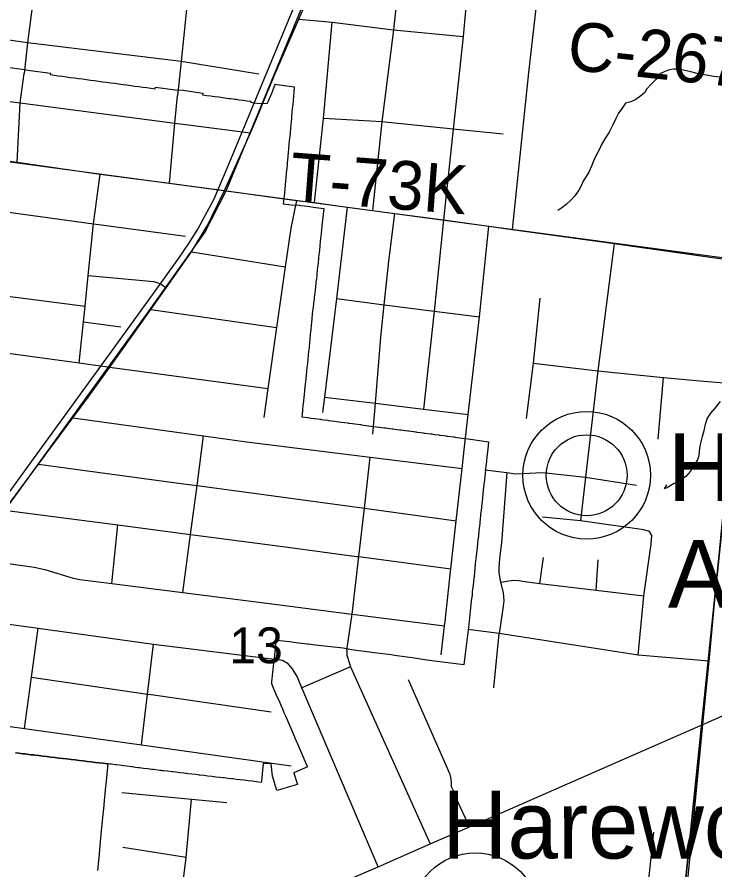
# Model space of a CAD drawing. Extents: x 0 to 34, y 0 to 22.
# Drawn here: x 3.5761 to 3.9828, y 20.0714 to 20.5686 of the extents above; entities that cross this region are included whole.
import ezdxf

# ---------------------------------------------------------------- set-up
doc = ezdxf.new("R2010")
doc.units = 0
for name, color, linetype in [('GM_X_City_Street', 7, 'Continuous'), ('GM_X_Corporation', 7, 'Continuous'), ('GM_X_County_Road', 7, 'Continuous'), ('GM_X_County_Road_Text', 7, 'Continuous'), ('GM_X_Minor_River', 7, 'Continuous'), ('GM_X_Rail_Line', 7, 'Continuous'), ('GM_X_Section', 7, 'Continuous'), ('GM_X_Section_Text', 7, 'Continuous'), ('GM_X_State_Route', 7, 'Continuous'), ('GM_X_State_Shield', 7, 'Continuous'), ('GM_X_Township_Road', 7, 'Continuous'), ('GM_X_Township_Road_Text', 7, 'Continuous'), ('GM_X_Unincorporated', 7, 'Continuous'), ('GM_X_Unincorporated_Location', 7, 'Continuous'), ('GM_X_Unincorporated_Text', 7, 'Continuous'), ('GM_X_US_Route', 7, 'Continuous')]:
    doc.layers.add(name, color=color, linetype=linetype)

msp = doc.modelspace()

# ---------------------------------------------------------------- linework, layer by layer
at = {"layer": 'GM_X_City_Street'}
for p, q in [((3.67773, 20.43171), (3.7324, 20.42293)), ((3.53811, 20.41023), (3.6157, 20.40006)), ((3.65394, 20.39821), (3.72736, 20.38768)), ((3.61477, 20.39084), (3.63651, 20.38805)), ((3.63138, 20.23843), (3.63474, 20.27251))]:
    msp.add_line(p, q, dxfattribs=at)
for points in [[(3.57614, 20.48392), (3.57795, 20.51863), (3.58018, 20.53563)], [(3.48588, 20.53071), (3.57795, 20.51863), (3.66805, 20.50681), (3.67572, 20.50581), (3.71213, 20.50103)], [(3.665, 20.47184), (3.66805, 20.50681), (3.66953, 20.5226)], [(3.61236, 20.36702), (3.61477, 20.39084), (3.6157, 20.40006), (3.61752, 20.41799), (3.62057, 20.44815), (3.62447, 20.4771)], [(3.47689, 20.46757), (3.54272, 20.45867), (3.62057, 20.44815), (3.62367, 20.44773), (3.67428, 20.44088)], [(3.7389, 20.46164), (3.73563, 20.44552), (3.7324, 20.42293), (3.72736, 20.38768), (3.72227, 20.35201), (3.71986, 20.33514)], [(3.61752, 20.41799), (3.65577, 20.41449), (3.65819, 20.41358), (3.65997, 20.41287), (3.66289, 20.41081)], [(3.53501, 20.37758), (3.61236, 20.36702), (3.63007, 20.3646), (3.63152, 20.3644), (3.72227, 20.35201)], [(3.60861, 20.33494), (3.68477, 20.32444), (3.70989, 20.32097), (3.78192, 20.31201), (3.83541, 20.30535)], [(3.67276, 20.23314), (3.6772, 20.26693), (3.68096, 20.29548), (3.68477, 20.32444)], [(3.82334, 20.19683), (3.82521, 20.21365), (3.8255, 20.21622), (3.82873, 20.2453), (3.82892, 20.247), (3.83203, 20.27495), (3.83541, 20.30535), (3.83682, 20.31802)], [(3.76819, 20.19962), (3.77143, 20.22052), (3.77528, 20.25405), (3.77851, 20.28223), (3.78192, 20.31201)], [(3.58864, 20.30803), (3.67308, 20.29655), (3.68096, 20.29548), (3.73268, 20.28845), (3.77851, 20.28223), (3.83203, 20.27495)], [(3.56871, 20.28118), (3.63474, 20.27251), (3.6772, 20.26693), (3.6788, 20.26672), (3.73384, 20.25949), (3.77387, 20.25423), (3.77528, 20.25405), (3.82892, 20.247)], [(3.54801, 20.25329), (3.5861, 20.24799), (3.59232, 20.24649), (3.60869, 20.2415), (3.61265, 20.24082), (3.63138, 20.23843), (3.67276, 20.23314), (3.72928, 20.22591), (3.76967, 20.22075), (3.77143, 20.22052), (3.82521, 20.21365)], [(3.52455, 20.22111), (3.55434, 20.217), (3.58829, 20.21231), (3.65557, 20.20303), (3.65719, 20.20281), (3.72613, 20.19437)], [(3.58031, 20.15385), (3.58439, 20.18374), (3.58829, 20.21231)], [(3.64863, 20.14432), (3.65214, 20.17398), (3.65557, 20.20303)], [(3.33434, 20.18537), (3.36202, 20.18201), (3.39068, 20.17854), (3.42017, 20.17497), (3.44797, 20.1716), (3.44993, 20.17137), (3.48561, 20.16705), (3.54684, 20.15851), (3.58031, 20.15385), (3.64863, 20.14432), (3.73579, 20.13218)], [(3.58439, 20.18374), (3.65214, 20.17398), (3.65424, 20.17368), (3.72408, 20.16362)]]:
    msp.add_lwpolyline(points, dxfattribs=at)
at = {"layer": 'GM_X_Corporation'}
for points in [[(3.56733, 20.53975), (3.57907, 20.53817), (3.58376, 20.53754), (3.59549, 20.53596), (3.5954, 20.53502), (3.59775, 20.53471), (3.60009, 20.53439), (3.60244, 20.53408), (3.60479, 20.53376), (3.60713, 20.53344), (3.60948, 20.53313), (3.61183, 20.53281), (3.61417, 20.5325), (3.61652, 20.53218), (3.61886, 20.53187), (3.62121, 20.53155), (3.62356, 20.53124), (3.6259, 20.53092), (3.62828, 20.5306), (3.63062, 20.53029), (3.63297, 20.52997), (3.63531, 20.52966), (3.63766, 20.52934), (3.63998, 20.52903), (3.64233, 20.52871), (3.64467, 20.5284), (3.64702, 20.52808), (3.64937, 20.52777), (3.65171, 20.52745), (3.65406, 20.52714), (3.65659, 20.52679), (3.65669, 20.52774), (3.66823, 20.52618), (3.67296, 20.52589), (3.68434, 20.52425), (3.68423, 20.52325), (3.68662, 20.52293), (3.68891, 20.52263), (3.68999, 20.52248), (3.69128, 20.52231), (3.69364, 20.522), (3.69596, 20.52169), (3.69828, 20.52138), (3.69974, 20.52119), (3.70068, 20.52106), (3.70305, 20.52075), (3.70382, 20.52064), (3.70539, 20.52043), (3.70772, 20.52012), (3.71002, 20.51982), (3.71237, 20.5195), (3.71213, 20.51893), (3.71602, 20.5184), (3.72192, 20.51813), (3.7226, 20.51975), (3.72448, 20.52428), (3.72635, 20.52881), (3.72661, 20.52942), (3.72758, 20.52929), (3.73767, 20.52795), (3.73761, 20.52733), (3.73717, 20.52262), (3.7369, 20.51975), (3.73673, 20.5179), (3.73647, 20.5151), (3.73629, 20.51319), (3.73605, 20.51055), (3.73596, 20.5096), (3.73541, 20.50376), (3.73517, 20.50112), (3.73497, 20.49904), (3.73475, 20.49661), (3.73453, 20.49433), (3.7343, 20.49181), (3.73429, 20.49167), (3.7341, 20.48961), (3.7339, 20.48753), (3.73366, 20.4849), (3.73357, 20.48401), (3.73342, 20.48237), (3.73322, 20.48019), (3.73315, 20.47947), (3.73254, 20.47289), (3.7319, 20.46604), (3.73189, 20.46591), (3.73113, 20.45969), (3.73583, 20.45907), (3.74059, 20.45893), (3.74152, 20.45881), (3.74528, 20.45831), (3.75026, 20.45765), (3.75483, 20.45705), (3.75429, 20.45186), (3.75379, 20.44715), (3.75374, 20.44669), (3.75349, 20.44433), (3.75334, 20.44292), (3.75324, 20.44198), (3.75299, 20.43963), (3.75279, 20.43773), (3.75275, 20.43727), (3.75262, 20.43609), (3.7525, 20.43492), (3.7523, 20.43302), (3.75225, 20.43256), (3.752, 20.43021), (3.7518, 20.42831), (3.75175, 20.42785), (3.7515, 20.4255), (3.7513, 20.4236), (3.75125, 20.42315), (3.751, 20.42079), (3.7508, 20.41889), (3.75075, 20.41844), (3.7507, 20.41794), (3.75051, 20.41608), (3.7503, 20.41418), (3.75026, 20.41373), (3.75001, 20.41137), (3.74978, 20.40947), (3.74973, 20.40902), (3.74945, 20.40667), (3.74926, 20.40511), (3.74922, 20.40477), (3.74917, 20.40432), (3.74889, 20.40197), (3.74879, 20.40119), (3.74866, 20.40007), (3.74861, 20.39962), (3.74833, 20.39727), (3.7481, 20.39536), (3.74807, 20.39508), (3.74805, 20.39492), (3.7479, 20.39335), (3.74783, 20.39256), (3.74765, 20.39065), (3.7476, 20.39021), (3.74753, 20.38942), (3.7472, 20.38593), (3.74715, 20.38549), (3.74693, 20.38313), (3.74675, 20.38122), (3.7467, 20.38078), (3.74648, 20.37842), (3.74629, 20.3765), (3.74625, 20.37606), (3.74603, 20.3737), (3.74583, 20.37179), (3.74578, 20.37135), (3.74553, 20.369), (3.74533, 20.36708), (3.74528, 20.36664), (3.74503, 20.36429), (3.74483, 20.36237), (3.74478, 20.36193), (3.74433, 20.35765), (3.74383, 20.35295), (3.74362, 20.35091), (3.74334, 20.34823), (3.74322, 20.34715), (3.74294, 20.34451), (3.74284, 20.34352), (3.74269, 20.34216), (3.74245, 20.3398), (3.74234, 20.33881), (3.7422, 20.33745), (3.74216, 20.33712), (3.742, 20.33557), (3.74539, 20.33512), (3.74553, 20.3351), (3.7474, 20.33485), (3.74915, 20.33462), (3.74943, 20.33458), (3.75279, 20.33414), (3.7529, 20.33412), (3.75304, 20.3341), (3.75332, 20.33407), (3.75514, 20.33383), (3.75722, 20.33355), (3.75749, 20.33351), (3.7612, 20.33303), (3.76218, 20.33289), (3.76505, 20.33252), (3.76687, 20.33227), (3.76898, 20.332), (3.76922, 20.33196), (3.77157, 20.33165), (3.77293, 20.33148), (3.77626, 20.33103), (3.77686, 20.33095), (3.78096, 20.3304), (3.78565, 20.32978), (3.79013, 20.3292), (3.79046, 20.32916), (3.79073, 20.32912), (3.79478, 20.32859), (3.79504, 20.32854), (3.79515, 20.32854), (3.7953, 20.32851), (3.79738, 20.32823), (3.79923, 20.328), (3.79952, 20.32796), (3.79973, 20.32792), (3.7998, 20.32792), (3.80377, 20.3274), (3.80417, 20.32734), (3.80443, 20.32729), (3.80454, 20.3273), (3.80825, 20.3268), (3.80871, 20.32674), (3.80912, 20.32667), (3.81147, 20.32636), (3.81273, 20.32619), (3.81326, 20.32612), (3.81381, 20.32605), (3.81395, 20.32605), (3.81725, 20.32561), (3.81777, 20.32555), (3.81831, 20.32547), (3.81869, 20.3254), (3.81956, 20.32529), (3.82184, 20.32501), (3.8222, 20.32496), (3.82268, 20.32489), (3.8247, 20.32461), (3.82619, 20.32441), (3.82664, 20.32435), (3.82702, 20.3243), (3.83056, 20.32385), (3.83082, 20.32382), (3.83115, 20.32378), (3.83543, 20.32321), (3.83559, 20.32316), (3.84029, 20.32254), (3.85085, 20.32091), (3.8504, 20.3168), (3.8499, 20.31215), (3.8494, 20.30752), (3.84937, 20.30719), (3.84886, 20.30253), (3.84845, 20.29867), (3.84831, 20.29745), (3.848, 20.29455), (3.84781, 20.29274), (3.84758, 20.29067), (3.8473, 20.28803), (3.84714, 20.28654), (3.84679, 20.28333), (3.84669, 20.28242), (3.84628, 20.27862), (3.84624, 20.27825), (3.846, 20.27599), (3.84599, 20.27592), (3.84577, 20.27391), (3.84572, 20.27345), (3.84527, 20.2693), (3.8452, 20.26863), (3.84474, 20.26436), (3.84471, 20.26407), (3.8442, 20.25941), (3.8442, 20.25933), (3.84369, 20.2546), (3.84367, 20.25447), (3.84317, 20.24977), (3.84314, 20.24953), (3.84291, 20.24739), (3.84266, 20.24504), (3.8426, 20.24454), (3.84223, 20.24112), (3.84209, 20.23983), (3.84182, 20.23728), (3.84158, 20.23512), (3.84141, 20.23346), (3.84126, 20.23199), (3.84104, 20.23009), (3.84102, 20.22989), (3.8406, 20.22607), (3.84018, 20.22223), (3.83977, 20.21848), (3.83933, 20.21453), (3.83879, 20.2099), (3.83822, 20.20514), (3.83766, 20.20045), (3.83708, 20.19576), (3.83652, 20.19095), (3.82566, 20.19235), (3.82089, 20.19297), (3.81482, 20.19376), (3.80642, 20.19498), (3.79599, 20.19646), (3.79421, 20.19673), (3.78445, 20.19801), (3.77101, 20.19978), (3.76607, 20.20063), (3.75004, 20.20253), (3.74575, 20.20304), (3.74514, 20.20311), (3.73721, 20.20405), (3.7364, 20.20415), (3.73123, 20.20476), (3.72702, 20.20526), (3.72692, 20.20528), (3.72686, 20.20467), (3.72604, 20.1967), (3.72603, 20.19658), (3.72555, 20.19187), (3.72445, 20.18112), (3.72434, 20.1801), (3.72543, 20.17761), (3.72718, 20.17352), (3.72894, 20.16944), (3.72982, 20.16741), (3.7307, 20.16535), (3.73164, 20.16317), (3.73246, 20.16126), (3.73422, 20.15717), (3.73598, 20.15308), (3.73774, 20.14899), (3.73782, 20.1488), (3.7395, 20.14491), (3.74126, 20.14082), (3.74298, 20.1368), (3.74302, 20.13673), (3.74339, 20.13586), (3.74496, 20.13221), (3.74526, 20.13151), (3.73739, 20.12802), (3.73742, 20.12792), (3.73955, 20.12121), (3.73407, 20.1196), (3.73032, 20.1185), (3.72749, 20.11767), (3.72498, 20.12618), (3.72423, 20.13329), (3.71964, 20.13352), (3.71957, 20.13352), (3.71894, 20.12737), (3.7185, 20.12301), (3.71844, 20.12247), (3.7155, 20.12283), (3.71316, 20.12311), (3.71076, 20.12339), (3.70963, 20.12353), (3.70843, 20.12367), (3.70609, 20.12395), (3.70376, 20.12423), (3.70197, 20.12444), (3.70135, 20.12451), (3.701, 20.12455), (3.69902, 20.12479), (3.69676, 20.12505), (3.69615, 20.12513), (3.69434, 20.12533), (3.69194, 20.1256), (3.6907, 20.12574), (3.68961, 20.12587), (3.68727, 20.12614), (3.68494, 20.12642), (3.68254, 20.1267), (3.6822, 20.12674), (3.6803, 20.12697), (3.67796, 20.12724), (3.67565, 20.12753), (3.67467, 20.12765), (3.67416, 20.12771), (3.6732, 20.1278), (3.67087, 20.12808), (3.66859, 20.12834), (3.66688, 20.12856), (3.66628, 20.12862), (3.6638, 20.12891), (3.66156, 20.12917), (3.66064, 20.12928), (3.65999, 20.12936), (3.65921, 20.12945), (3.65681, 20.12974), (3.65556, 20.12989), (3.65448, 20.13003), (3.6534, 20.13017), (3.65208, 20.13034), (3.6498, 20.13063), (3.64742, 20.13093), (3.64658, 20.13104), (3.64509, 20.13122), (3.6441, 20.13135), (3.64317, 20.13147), (3.64273, 20.13152), (3.6403, 20.13183), (3.63809, 20.13211), (3.63569, 20.13242), (3.63385, 20.13265), (3.63337, 20.13271), (3.63098, 20.13302), (3.63026, 20.13311), (3.62896, 20.13328), (3.62865, 20.13331), (3.62626, 20.1336), (3.62392, 20.13387), (3.62159, 20.13415), (3.61926, 20.13443), (3.61692, 20.1347), (3.61453, 20.13499), (3.6122, 20.13527), (3.60986, 20.13554), (3.60753, 20.13582), (3.60513, 20.13611), (3.6028, 20.13638), (3.60047, 20.13666), (3.59814, 20.13694), (3.59574, 20.13722), (3.59341, 20.1375), (3.59108, 20.13777), (3.58875, 20.13805), (3.58642, 20.13833), (3.58556, 20.13843), (3.5841, 20.13861), (3.5817, 20.13891), (3.58061, 20.13904), (3.57934, 20.1392), (3.57716, 20.13947), (3.57512, 20.13972)], [(3.57512, 20.13972), (3.57716, 20.13947), (3.57934, 20.1392), (3.58061, 20.13904), (3.5817, 20.13891), (3.5841, 20.13861), (3.58556, 20.13843), (3.58642, 20.13833), (3.58875, 20.13805), (3.59108, 20.13777), (3.59341, 20.1375), (3.59574, 20.13722), (3.59814, 20.13694), (3.60047, 20.13666), (3.6028, 20.13638), (3.60513, 20.13611), (3.60753, 20.13582), (3.60986, 20.13554), (3.6122, 20.13527), (3.61453, 20.13499), (3.61692, 20.1347), (3.61926, 20.13443), (3.62159, 20.13415), (3.62392, 20.13387), (3.62626, 20.1336), (3.62865, 20.13331), (3.62896, 20.13328), (3.62779, 20.12121), (3.62769, 20.12016), (3.62667, 20.10961), (3.62661, 20.10904), (3.62593, 20.10197), (3.62478, 20.09014), (3.62366, 20.07861), (3.62294, 20.07119)]]:
    msp.add_lwpolyline(points, dxfattribs=at)
at = {"layer": 'GM_X_County_Road'}
for p, q in [((3.68222, 20.46945), (3.69697, 20.4674)), ((3.69697, 20.4674), (3.72318, 20.4638))]:
    msp.add_line(p, q, dxfattribs=at)
for points in [[(3.71812, 20.51544), (3.71852, 20.51639), (3.72654, 20.53568), (3.74026, 20.56728), (3.75519, 20.60176), (3.78487, 20.67325), (3.8005, 20.71098), (3.82572, 20.77487), (3.83125, 20.78887), (3.84164, 20.81441), (3.84825, 20.83067), (3.85824, 20.85527), (3.87625, 20.9)], [(3.47426, 20.15128), (3.48561, 20.16705), (3.50488, 20.1938), (3.51862, 20.21287), (3.52455, 20.22111), (3.53826, 20.24016), (3.5397, 20.2421), (3.54801, 20.25329), (3.56134, 20.27126), (3.56871, 20.28118), (3.58864, 20.30803), (3.60861, 20.33494), (3.61756, 20.347), (3.63007, 20.3646), (3.65394, 20.39821), (3.66289, 20.41081), (3.67773, 20.43171), (3.68686, 20.44693), (3.68966, 20.45235), (3.69697, 20.4674), (3.71213, 20.50103), (3.71615, 20.5107), (3.71812, 20.51544)], [(3.48218, 20.49699), (3.54802, 20.48745), (3.57614, 20.48392), (3.62447, 20.4771), (3.665, 20.47184), (3.68222, 20.46945)], [(3.72318, 20.4638), (3.7389, 20.46164), (3.7495, 20.46041), (3.76841, 20.45778), (3.7832, 20.45581), (3.79619, 20.454), (3.82463, 20.4503), (3.8511, 20.44668), (3.86458, 20.44483), (3.92402, 20.43665), (4.00194, 20.42555)], [(3.97584, 20.15616), (3.97938, 20.19313), (3.98298, 20.23082), (3.99299, 20.33535), (3.99504, 20.35476), (4.00194, 20.42555)], [(3.95203, 19.92145), (3.95766, 19.97245), (3.96119, 20.00456), (3.9619, 20.01179), (3.96356, 20.02872), (3.96439, 20.03735), (3.96594, 20.05336), (3.97584, 20.15616)]]:
    msp.add_lwpolyline(points, dxfattribs=at)
at = {"layer": 'GM_X_Minor_River'}
for points in [[(3.98598, 20.53361), (3.98219, 20.53395), (3.97766, 20.53471), (3.97238, 20.53569), (3.9688, 20.5366), (3.96448, 20.53773), (3.96108, 20.53825), (3.95879, 20.53816), (3.95631, 20.53788), (3.95361, 20.53685), (3.95071, 20.53545), (3.9483, 20.53213), (3.94572, 20.52939), (3.94315, 20.52683), (3.94192, 20.5246), (3.93956, 20.52261), (3.93682, 20.52063), (3.93373, 20.51924), (3.93066, 20.51842), (3.92883, 20.51546), (3.92662, 20.51251), (3.92519, 20.50991), (3.92332, 20.5058), (3.92125, 20.50152), (3.91863, 20.49763), (3.91658, 20.49392), (3.91554, 20.49168), (3.91307, 20.48684), (3.91183, 20.48423), (3.91096, 20.48161), (3.90931, 20.47826), (3.90769, 20.47566), (3.90626, 20.47325), (3.90482, 20.47027), (3.90357, 20.46766), (3.90116, 20.46434), (3.89878, 20.46178), (3.89603, 20.45942), (3.89367, 20.45743), (3.89133, 20.45582)], [(3.98594, 20.34451), (3.98275, 20.34065), (3.98016, 20.33772), (3.97833, 20.33475), (3.97723, 20.33099), (3.97611, 20.32667), (3.97544, 20.32404), (3.97478, 20.32179), (3.97409, 20.31858), (3.97358, 20.31537), (3.97348, 20.31291), (3.97263, 20.31047), (3.97019, 20.30658), (3.96857, 20.3038), (3.96578, 20.30068), (3.96285, 20.29872), (3.95877, 20.29641), (3.95566, 20.29464), (3.95334, 20.2936), (3.95477, 20.29601)]]:
    msp.add_lwpolyline(points, dxfattribs=at)
at = {"layer": 'GM_X_Rail_Line'}
for points in [[(3.35575, 19.94962), (3.41629, 19.97699), (3.43019, 19.97925), (3.44264, 20.1043), (3.51501, 20.20651), (3.65245, 20.39665), (3.68543, 20.44301), (3.698, 20.46736), (3.7522, 20.59859), (3.84096, 20.81312), (3.87665, 20.9)], [(3.4086, 20.0654), (3.41331, 20.07308), (3.42295, 20.08652), (3.43037, 20.09669), (3.43439, 20.10214), (3.45485, 20.13044), (3.52895, 20.23293), (3.58621, 20.31183), (3.63103, 20.37371), (3.65752, 20.41019), (3.67043, 20.42809), (3.67624, 20.4366), (3.68139, 20.44493), (3.69087, 20.46268), (3.69845, 20.48058), (3.70901, 20.50572), (3.74117, 20.58323), (3.76697, 20.64532), (3.83893, 20.81927), (3.85507, 20.85846), (3.87235, 20.9)]]:
    msp.add_lwpolyline(points, dxfattribs=at)
at = {"layer": 'GM_X_Section'}
for points in [[(3.4808, 20.49635), (4.00293, 20.42622), (3.95103, 19.92358), (3.43084, 19.98722)], [(4.00293, 20.42622), (4.48038, 20.34556), (4.43689, 19.87849), (3.95103, 19.92358)]]:
    msp.add_lwpolyline(points, close=True, dxfattribs=at)
at = {"layer": 'GM_X_State_Route'}
for p, q in [((3.8168, 20.08655), (3.8397, 20.09658)), ((3.78657, 20.07332), (3.8168, 20.08655)), ((3.76851, 20.06544), (3.78657, 20.07332))]:
    msp.add_line(p, q, dxfattribs=at)
for points in [[(3.97584, 20.15616), (4.11103, 20.21579), (4.11282, 20.21658)], [(3.8397, 20.09658), (3.93489, 20.13824), (3.97584, 20.15616)]]:
    msp.add_lwpolyline(points, dxfattribs=at)
at = {"layer": 'GM_X_State_Shield'}
msp.add_lwpolyline([(4.05097, 20.9), (3.52038, 20.9), (3.4808, 20.49635), (4.00293, 20.42622)], close=True, dxfattribs=at)
at = {"layer": 'GM_X_Township_Road'}
for p, q in [((3.85941, 20.50029), (3.83028, 20.50325)), ((3.94977, 20.32258), (3.95292, 20.35854)), ((3.88072, 20.23842), (3.88282, 20.25353)), ((3.91352, 20.23459), (3.91471, 20.25223)), ((3.85394, 20.17759), (3.85699, 20.20921)), ((3.77049, 20.18988), (3.74208, 20.17764)), ((3.67458, 20.07872), (3.63774, 20.08446))]:
    msp.add_line(p, q, dxfattribs=at)
for points in [[(3.85121, 20.70393), (3.84755, 20.66623), (3.83937, 20.59356), (3.83616, 20.55734), (3.83028, 20.50325), (3.82463, 20.4503)], [(3.89029, 20.68943), (3.88853, 20.66373), (3.88374, 20.62632), (3.88022, 20.58919), (3.87415, 20.53637), (3.86458, 20.44483)], [(3.80742, 20.67093), (3.79941, 20.59761), (3.79544, 20.56108), (3.78867, 20.50744), (3.7832, 20.45581)], [(3.58953, 20.62411), (3.58688, 20.58961), (3.58214, 20.55354), (3.58018, 20.53563)], [(3.67839, 20.60574), (3.67531, 20.57687), (3.67166, 20.54265), (3.66953, 20.5226)], [(3.71703, 20.53531), (3.67166, 20.54265), (3.58214, 20.55354), (3.50986, 20.56384), (3.49602, 20.56575), (3.48656, 20.563)], [(3.74026, 20.56728), (3.75981, 20.56553), (3.79544, 20.56108), (3.83616, 20.55734)], [(3.7495, 20.46041), (3.75469, 20.50941), (3.75981, 20.56553)], [(3.83028, 20.50325), (3.78867, 20.50744), (3.75469, 20.50941)], [(3.76841, 20.45778), (3.7623, 20.4045), (3.75517, 20.34706), (3.75406, 20.33813)], [(3.78343, 20.32538), (3.78492, 20.34343), (3.78812, 20.38208), (3.7901, 20.40086), (3.79277, 20.42624), (3.79619, 20.454)], [(3.82463, 20.4503), (3.81922, 20.39709), (3.8129, 20.34002)], [(3.83682, 20.31802), (3.839, 20.33684), (3.84559, 20.39385), (3.8511, 20.44668)], [(3.92402, 20.43665), (3.91457, 20.36246), (3.9073, 20.30039), (3.90453, 20.27486)], [(3.7623, 20.4045), (3.7901, 20.40086), (3.81922, 20.39709), (3.84559, 20.39385)], [(3.87307, 20.33454), (3.87708, 20.36687), (3.88091, 20.40474)], [(3.87708, 20.36687), (3.91457, 20.36246), (3.95292, 20.35854), (3.97397, 20.35654), (3.99504, 20.35476)], [(3.75517, 20.34706), (3.78492, 20.34343), (3.8129, 20.34002), (3.839, 20.33684)], [(3.84871, 20.30467), (3.8616, 20.30305), (3.8667, 20.3024), (3.87447, 20.30274), (3.88225, 20.30307), (3.9073, 20.30039), (3.93718, 20.29565)], [(3.8616, 20.30305), (3.85838, 20.26204), (3.85724, 20.2532), (3.85704, 20.25004), (3.85681, 20.2475), (3.85681, 20.24459), (3.85781, 20.23914), (3.85939, 20.23306), (3.85987, 20.22838), (3.85948, 20.22512), (3.85886, 20.22101), (3.85699, 20.20921)], [(3.93805, 20.19658), (3.94135, 20.23114), (3.94566, 20.26137), (3.94614, 20.26635), (3.9447, 20.26864), (3.94135, 20.2696), (3.90453, 20.27486), (3.88234, 20.27715)], [(3.85781, 20.23914), (3.86513, 20.24032), (3.86857, 20.24014), (3.87335, 20.23938), (3.88072, 20.23842), (3.91352, 20.23459), (3.94135, 20.23114)], [(3.97938, 20.19313), (3.93805, 20.19658), (3.85699, 20.20921), (3.83876, 20.21161)], [(3.76819, 20.19962), (3.76834, 20.19662), (3.76958, 20.19242), (3.77049, 20.18988), (3.8168, 20.08655)], [(3.78657, 20.07332), (3.74208, 20.17764), (3.73931, 20.18424), (3.73664, 20.18864), (3.734, 20.19161), (3.7308, 20.19352), (3.72613, 20.19437)], [(3.8397, 20.09658), (3.83227, 20.11279), (3.83122, 20.11519), (3.83036, 20.11757), (3.82923, 20.11979), (3.82927, 20.12216), (3.82904, 20.12445), (3.82842, 20.12711), (3.80423, 20.18231)], [(3.63707, 20.11659), (3.67768, 20.11273), (3.69827, 20.11078)], [(3.66982, 20.02405), (3.66838, 20.03618), (3.66987, 20.04505), (3.67048, 20.05136), (3.67198, 20.05658), (3.67458, 20.07872), (3.67768, 20.11273)], [(3.96594, 20.05336), (3.955, 20.05693), (3.95035, 20.05798), (3.94361, 20.05841), (3.94716, 20.09352)]]:
    msp.add_lwpolyline(points, dxfattribs=at)
at = {"layer": 'GM_X_Unincorporated'}
for centre, radius in [((3.90806, 20.30149), 0.0372), ((3.90806, 20.30149), 0.02358), ((3.8431, 20.04413), 0.0372)]:
    msp.add_circle(centre, radius, dxfattribs=at)
at = {"layer": 'GM_X_Unincorporated_Location'}
msp.add_line((3.90806, 20.30149), (3.90806, 20.30149), dxfattribs=at)
at = {"layer": 'GM_X_US_Route'}
for p, q in [((3.8168, 20.08655), (3.8397, 20.09658)), ((3.78657, 20.07332), (3.8168, 20.08655)), ((3.76851, 20.06544), (3.78657, 20.07332))]:
    msp.add_line(p, q, dxfattribs=at)
for points in [[(3.97584, 20.15616), (4.11103, 20.21579), (4.11282, 20.21658)], [(3.8397, 20.09658), (3.93489, 20.13824), (3.97584, 20.15616)]]:
    msp.add_lwpolyline(points, dxfattribs=at)

# ---------------------------------------------------------------- texts
at = {"layer": 'GM_X_County_Road_Text'}
msp.add_text('C-267', height=0.028409, rotation=353.9635, dxfattribs=at).set_placement((3.89592, 20.53821))
at = {"layer": 'GM_X_Section_Text'}
msp.add_text('13', height=0.020928, rotation=0, dxfattribs=at).set_placement((3.69983, 20.1919))
at = {"layer": 'GM_X_Township_Road_Text'}
msp.add_text('T-73K', height=0.028409, rotation=355.6607, dxfattribs=at).set_placement((3.73426, 20.46141))
at = {"layer": 'GM_X_Unincorporated_Text'}
for s, height, p in [('Holiday', 0.039489, (3.95546, 20.28643)), ('Acres', 0.039489, (3.95546, 20.22434)), ('Harewood Acres', 0.0394886, (3.82379, 20.07809))]:
    msp.add_text(s, height=height, rotation=0, dxfattribs=at).set_placement(p)

doc.saveas('drawing.dxf')
